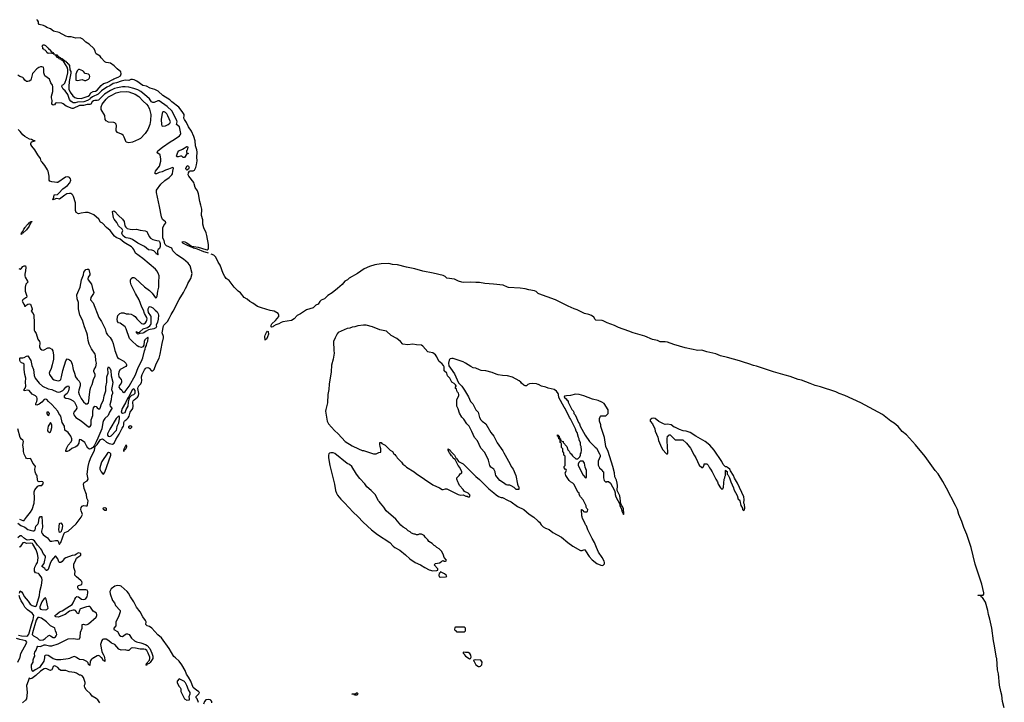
# Model space of a CAD drawing. Header units: inches. Extents: x 2293880 to 2522759, y 823965 to 1006879.
# Tile 269 of 325: x 2411780 to 2427386, y 969297 to 980109. Entities that reach past the tile are written whole.
import ezdxf

# ---------------------------------------------------------------- set-up
doc = ezdxf.new("R2010")
doc.units = ezdxf.units.IN
doc.header["$MEASUREMENT"] = 0
for name, color, linetype in [('C4916', 7, 'Continuous'), ('C4917', 7, 'Continuous'), ('C4918', 7, 'Continuous'), ('C4926', 7, 'Continuous'), ('C4927', 7, 'Continuous')]:
    doc.layers.add(name, color=color, linetype=linetype)

msp = doc.modelspace()

# ---------------------------------------------------------------- linework, layer by layer
at = {"layer": 'C4916', "color": 5}
for points, elevation in [([(2411748, 969932), (2411780, 970000)], 80), ([(2412171, 970000), (2412164, 969950), (2412095, 969850), (2412027, 969813), (2411990, 969786), (2411977, 969797), (2411968, 969850), (2411969, 969890), (2411992, 969930), (2411991, 969970), (2412005, 970000)], 60), ([(2412592, 970000), (2412570, 969989), (2412550, 969984), (2412432, 969970), (2412371, 969969), (2412310, 969988), (2412290, 970000)], 60), ([(2412952, 970000), (2412912, 969968), (2412896, 969950), (2412890, 969881), (2412870, 969895), (2412863, 969923), (2412844, 969944), (2412790, 969970), (2412730, 969976), (2412710, 969983), (2412686, 970000)], 60), ([(2413125, 970000), (2413131, 969969), (2413130, 969942), (2413116, 969956), (2413110, 969955), (2413080, 970000), (2413079, 970000)], 60), ([(2413890, 970000), (2413888, 969990), (2413850, 969929), (2413830, 969910), (2413802, 969899), (2413790, 969881), (2413784, 969884), (2413789, 969910), (2413835, 969965), (2413844, 969990), (2413844, 970000)], 60), ([(2414615, 969295), (2414593, 969350), (2414577, 969370), (2414576, 969390), (2414617, 969430), (2414631, 969451), (2414614, 969470), (2414590, 969484), (2414532, 969532), (2414495, 969630), (2414457, 969697), (2414423, 969743), (2414401, 969801), (2414351, 969891), (2414307, 969947), (2414250, 970000)], 60), ([(2418890, 970000), (2418910, 969986), (2418926, 969990), (2418932, 970000)], 60), ([(2413050, 969288), (2413016, 969336), (2412990, 969357), (2412930, 969393), (2412903, 969430), (2412836, 969496), (2412813, 969530), (2412808, 969550), (2412807, 969570), (2412818, 969590), (2412818, 969610), (2412790, 969690), (2412770, 969717), (2412750, 969725), (2412727, 969727), (2412678, 969758), (2412650, 969769), (2412562, 969782), (2412510, 969799), (2412430, 969803), (2412410, 969815), (2412387, 969850), (2412350, 969870), (2412330, 969874), (2412310, 969865), (2412297, 969824), (2412290, 969813), (2412276, 969804), (2412270, 969801), (2412250, 969806), (2412208, 969828), (2412190, 969831), (2412170, 969826), (2412110, 969788), (2412038, 969722), (2411970, 969676), (2411950, 969671), (2411930, 969680), (2411917, 969630), (2411890, 969565), (2411897, 969450), (2411886, 969354), (2411871, 969329), (2411824, 969290)], 80), ([(2414827, 969290), (2414824, 969310), (2414811, 969330), (2414797, 969337), (2414770, 969340), (2414730, 969335), (2414710, 969312), (2414691, 969269)], 60)]:
    msp.add_lwpolyline(points, dxfattribs=dict(at, elevation=elevation))
for points, elevation in [([(2419010, 969968), (2418978, 969962), (2418974, 969950), (2418984, 969944), (2418986, 969930), (2419010, 969891), (2419050, 969866), (2419070, 969862), (2419086, 969870), (2419107, 969893), (2419108, 969930), (2419090, 969966)], 60), ([(2414310, 969666), (2414274, 969630), (2414274, 969610), (2414302, 969550), (2414322, 969530), (2414332, 969510), (2414332, 969470), (2414394, 969350), (2414430, 969332), (2414470, 969334), (2414473, 969350), (2414468, 969388), (2414481, 969430), (2414481, 969450), (2414453, 969493), (2414430, 969565), (2414410, 969606), (2414397, 969617), (2414390, 969629)], 80), ([(2417130, 969408), (2417086, 969410), (2417082, 969422), (2417050, 969426), (2417046, 969430), (2417110, 969434), (2417130, 969452), (2417142, 969430)], 40)]:
    msp.add_lwpolyline(points, close=True, dxfattribs=dict(at, elevation=elevation))
at = {"layer": 'C4917', "color": 5}
for points, elevation in [([(2414773, 976410), (2414756, 976416), (2414700, 976430), (2414596, 976476), (2414533, 976490), (2414520, 976500), (2414485, 976510), (2414478, 976518), (2414438, 976530), (2414365, 976570), (2414361, 976581), (2414350, 976590), (2414370, 976594), (2414396, 976590), (2414430, 976573), (2414504, 976524), (2414610, 976505), (2414730, 976467), (2414754, 976466), (2414766, 976474), (2414771, 976489), (2414772, 976550), (2414748, 976690), (2414734, 976734), (2414698, 976810), (2414684, 976870), (2414681, 976941), (2414661, 977010), (2414667, 977110), (2414653, 977173), (2414634, 977230), (2414614, 977350), (2414596, 977396), (2414559, 977450), (2414547, 977510), (2414538, 977530), (2414460, 977630), (2414450, 977650), (2414454, 977686), (2414469, 977711), (2414483, 977717), (2414530, 977714), (2414552, 977728), (2414573, 977767), (2414585, 977810), (2414593, 977873), (2414589, 977931), (2414592, 978010), (2414586, 978050), (2414566, 978110), (2414561, 978190), (2414540, 978260), (2414502, 978342), (2414456, 978410), (2414423, 978483), (2414390, 978530), (2414382, 978550), (2414387, 978590), (2414385, 978610), (2414356, 978656), (2414303, 978723), (2414193, 978810), (2414162, 978842), (2414050, 978910), (2413975, 978975), (2413924, 979004), (2413850, 979026), (2413790, 979058), (2413730, 979066), (2413635, 979135), (2413595, 979155), (2413570, 979162), (2413540, 979160), (2413510, 979146), (2413450, 979150), (2413390, 979138), (2413313, 979110), (2413262, 979098), (2413210, 979063), (2413160, 979040), (2413076, 978984), (2413022, 978930), (2412934, 978886), (2412899, 978861), (2412890, 978849), (2412856, 978830), (2412796, 978810), (2412695, 978805), (2412661, 978790), (2412630, 978791), (2412610, 978803), (2412590, 978819), (2412570, 978844), (2412542, 978922), (2412503, 978983), (2412467, 979010), (2412448, 979050), (2412455, 979070), (2412477, 979083), (2412497, 979103), (2412522, 979178), (2412541, 979270), (2412542, 979322), (2412535, 979355), (2412482, 979442), (2412468, 979450), (2412461, 979461), (2412441, 979470), (2412437, 979477), (2412406, 979490), (2412399, 979499), (2412377, 979510), (2412356, 979536), (2412337, 979550), (2412343, 979557), (2412370, 979550), (2412378, 979538), (2412390, 979534), (2412401, 979521), (2412421, 979510), (2412423, 979503), (2412458, 979490), (2412496, 979456), (2412510, 979450), (2412517, 979437), (2412530, 979430), (2412537, 979417), (2412550, 979410), (2412570, 979386), (2412575, 979315), (2412591, 979290), (2412590, 979264), (2412563, 979130), (2412558, 979050), (2412561, 979010), (2412581, 978961), (2412621, 978901), (2412655, 978875), (2412686, 978866), (2412757, 978863), (2412864, 978896), (2412885, 978915), (2412906, 978950), (2412944, 978970), (2412981, 978979), (2413006, 978994), (2413070, 979068), (2413110, 979098), (2413164, 979116), (2413257, 979163), (2413270, 979174), (2413341, 979199), (2413378, 979222), (2413391, 979250), (2413383, 979283), (2413324, 979330), (2413277, 979377), (2413218, 979418), (2413190, 979426), (2413150, 979429), (2413130, 979441), (2413070, 979507), (2413053, 979533), (2412992, 979570), (2412981, 979590), (2412977, 979617), (2412954, 979654), (2412881, 979721), (2412830, 979751), (2412783, 979803), (2412740, 979820), (2412670, 979819), (2412597, 979837), (2412550, 979839), (2412510, 979848), (2412405, 979905), (2412318, 979930), (2412267, 979967), (2412210, 979987), (2412190, 980000)], 40), ([(2412329, 979571), (2412330, 979568), (2412311, 979571)], 40), ([(2412311, 979571), (2412329, 979571)], 40), ([(2411750, 972134), (2411797, 972097), (2411862, 972070), (2411910, 972036), (2411944, 972024), (2411990, 972013), (2412010, 972015), (2412026, 972030), (2412035, 972086), (2412070, 972121), (2412080, 972140), (2412090, 972215), (2412110, 972239), (2412130, 972239), (2412141, 972070), (2412126, 972010), (2412127, 971990), (2412137, 971970), (2412151, 971950), (2412220, 971900), (2412250, 971860), (2412268, 971850), (2412290, 971849), (2412350, 971862), (2412379, 971859), (2412390, 971850), (2412404, 971804), (2412410, 971798), (2412420, 971820), (2412430, 971830), (2412486, 971974), (2412496, 971984), (2412550, 972008), (2412676, 972124), (2412757, 972230), (2412774, 972270), (2412772, 972290), (2412754, 972330), (2412750, 972350), (2412757, 972383), (2412770, 972405), (2412790, 972415), (2412830, 972407), (2412850, 972409), (2412857, 972423), (2412867, 972490), (2412846, 972530), (2412840, 972590), (2412804, 972684), (2412789, 972750), (2412795, 972770), (2412802, 972778), (2412850, 972806), (2412864, 972830), (2412848, 972912), (2412866, 973034), (2412881, 973099), (2412902, 973158), (2412964, 973290), (2412977, 973350), (2413010, 973379), (2413063, 973457), (2413090, 973468), (2413110, 973460), (2413158, 973418), (2413198, 973398), (2413250, 973384), (2413276, 973404), (2413302, 973458), (2413358, 973542), (2413402, 973638), (2413426, 973670), (2413432, 973690), (2413432, 973730), (2413440, 973750), (2413450, 973763), (2413479, 973781), (2413498, 973802), (2413514, 973830), (2413529, 973891), (2413571, 973950), (2413581, 973990), (2413574, 974050), (2413580, 974070), (2413595, 974090), (2413649, 974130), (2413662, 974150), (2413666, 974190), (2413655, 974270), (2413656, 974290), (2413667, 974310), (2413698, 974342), (2413711, 974369), (2413714, 974390), (2413709, 974451), (2413722, 974490), (2413759, 974561), (2413770, 974579), (2413787, 974593), (2413810, 974598), (2413830, 974589), (2413870, 974549), (2413891, 974549), (2413910, 974570), (2413944, 974656), (2413990, 974750), (2414009, 974810), (2414038, 974982), (2414058, 975070), (2414059, 975090), (2414040, 975150), (2414060, 975260), (2414067, 975273), (2414121, 975330), (2414150, 975374), (2414180, 975440), (2414213, 975490), (2414305, 975675), (2414374, 975786), (2414406, 975854), (2414431, 975889), (2414447, 975933), (2414490, 976010), (2414516, 976090), (2414482, 976210), (2414452, 976252), (2414377, 976317), (2414270, 976383), (2414207, 976447), (2414189, 976490), (2414105, 976525), (2414086, 976546), (2414079, 976559), (2414070, 976614), (2414051, 976651), (2414051, 976810), (2414062, 976850), (2414095, 976890), (2414095, 976895), (2414090, 976910), (2414066, 976926), (2414046, 976946), (2414027, 976987), (2413998, 977150), (2413949, 977370), (2413951, 977410), (2414018, 977502), (2414079, 977561), (2414147, 977610), (2414192, 977650), (2414204, 977670), (2414205, 977710), (2414217, 977757), (2414209, 977769), (2414190, 977764), (2414138, 977742), (2414090, 977728), (2414038, 977702), (2413989, 977691), (2413950, 977668), (2413929, 977669), (2413925, 977690), (2413932, 977710), (2413996, 977790), (2414019, 977870), (2414019, 977899), (2414005, 977970), (2413970, 977994), (2413960, 978010), (2413969, 978030), (2414044, 978090), (2414166, 978174), (2414231, 978209), (2414312, 978268), (2414328, 978290), (2414332, 978308), (2414311, 978411), (2414263, 978450), (2414276, 978490), (2414273, 978510), (2414190, 978666), (2414115, 978735), (2413990, 978822), (2413970, 978824), (2413910, 978795), (2413890, 978795), (2413869, 978809), (2413835, 978855), (2413795, 978895), (2413702, 978970), (2413650, 978998), (2413590, 979020), (2413510, 979041), (2413453, 979047), (2413410, 979046), (2413328, 979032), (2413282, 979018), (2413217, 978990), (2413123, 978930), (2413030, 978837), (2413010, 978827), (2412970, 978830), (2412950, 978823), (2412931, 978810), (2412907, 978773), (2412894, 978766), (2412850, 978764), (2412790, 978750), (2412730, 978750), (2412630, 978705), (2412610, 978704), (2412518, 978738), (2412470, 978777), (2412450, 978787), (2412362, 978790), (2412350, 978786), (2412330, 978763), (2412310, 978754), (2412290, 978770), (2412293, 978827), (2412282, 978870), (2412283, 978897), (2412303, 978970), (2412306, 979050), (2412299, 979070), (2412272, 979110), (2412250, 979168), (2412181, 979221), (2412174, 979234), (2412165, 979270), (2412165, 979330), (2412158, 979350), (2412150, 979359), (2412130, 979364), (2412110, 979361), (2412082, 979350), (2412054, 979330), (2411992, 979270), (2411983, 979257), (2411955, 979150), (2411930, 979135), (2411910, 979130), (2411890, 979132), (2411864, 979150), (2411843, 979183), (2411830, 979194), (2411781, 979210), (2411750, 979233)], 60), ([(2411768, 976168), (2411790, 976158), (2411810, 976172), (2411830, 976202), (2411849, 976211), (2411872, 976210), (2411876, 976190), (2411871, 976129), (2411860, 976080), (2411861, 976050), (2411867, 976030), (2411906, 975970), (2411911, 975950), (2411887, 975933), (2411879, 975921), (2411867, 975870), (2411867, 975810), (2411895, 975730), (2411886, 975710), (2411878, 975702), (2411830, 975674), (2411818, 975650), (2411845, 975605), (2411854, 975586), (2411854, 975574), (2411870, 975572), (2411877, 975583), (2411910, 975601), (2411930, 975606), (2411950, 975602), (2411979, 975530), (2411979, 975521), (2411962, 975490), (2411996, 975456), (2412002, 975430), (2412011, 975309), (2412011, 975190), (2412018, 975170), (2412039, 975139), (2412070, 975051), (2412094, 975010), (2412099, 974990), (2412093, 974930), (2412099, 974910), (2412110, 974895), (2412130, 974881), (2412150, 974877), (2412170, 974879), (2412227, 974913), (2412250, 974913), (2412290, 974890), (2412305, 974865), (2412316, 974796), (2412315, 974730), (2412297, 974643), (2412277, 974583), (2412250, 974524), (2412247, 974510), (2412250, 974490), (2412301, 974421), (2412325, 974405), (2412368, 974392), (2412390, 974390), (2412410, 974392), (2412420, 974400), (2412431, 974410), (2412444, 974450), (2412466, 974550), (2412510, 974707), (2412530, 974736), (2412550, 974733), (2412570, 974723), (2412590, 974704), (2412610, 974651), (2412625, 974570), (2412648, 974510), (2412663, 974450), (2412690, 974413), (2412723, 974383), (2412740, 974350), (2412741, 974310), (2412717, 974243), (2412710, 974210), (2412722, 974170), (2412754, 974110), (2412790, 974057), (2412830, 974024), (2412850, 974022), (2412870, 974043), (2412877, 974070), (2412885, 974170), (2412897, 974250), (2412910, 974291), (2412930, 974331), (2412949, 974410), (2412976, 974470), (2412975, 974495), (2412955, 974530), (2412955, 974550), (2412959, 974570), (2412987, 974613), (2412996, 974670), (2412987, 974710), (2412982, 974790), (2412976, 974810), (2412918, 974898), (2412882, 974970), (2412867, 975027), (2412854, 975110), (2412844, 975150), (2412806, 975246), (2412778, 975350), (2412731, 975430), (2412711, 975530), (2412713, 975630), (2412690, 975690), (2412688, 975750), (2412700, 975790), (2412738, 975870), (2412761, 975990), (2412793, 976070), (2412795, 976110), (2412830, 976151), (2412850, 976158), (2412870, 976158), (2412878, 976150), (2412894, 976086), (2412891, 976070), (2412863, 976030), (2412862, 976002), (2412867, 975987), (2412918, 975918), (2412932, 975850), (2412957, 975790), (2412951, 975770), (2412906, 975710), (2412902, 975670), (2412942, 975622), (2413037, 975390), (2413075, 975330), (2413137, 975210), (2413151, 975150), (2413170, 975119), (2413215, 975075), (2413245, 975025), (2413262, 974982), (2413289, 974871), (2413330, 974761), (2413350, 974740), (2413430, 974699), (2413463, 974670), (2413474, 974650), (2413474, 974630), (2413462, 974618), (2413370, 974570), (2413354, 974530), (2413348, 974492), (2413352, 974450), (2413387, 974410), (2413396, 974390), (2413395, 974370), (2413387, 974353), (2413355, 974310), (2413354, 974290), (2413367, 974270), (2413399, 974239), (2413410, 974219), (2413430, 974206), (2413450, 974219), (2413517, 974303), (2413615, 974485), (2413660, 974600), (2413710, 974698), (2413730, 974753), (2413758, 974862), (2413771, 974891), (2413776, 974924), (2413790, 974951), (2413796, 974984), (2413810, 975019), (2413817, 975070), (2413810, 975082), (2413764, 975036), (2413751, 975010), (2413745, 974955), (2413733, 974927), (2413710, 974919), (2413690, 974921), (2413670, 974927), (2413642, 974942), (2413554, 975030), (2413519, 975059), (2413470, 975210), (2413450, 975245), (2413370, 975302), (2413348, 975310), (2413330, 975328), (2413325, 975365), (2413337, 975423), (2413365, 975456), (2413392, 975468), (2413430, 975465), (2413470, 975451), (2413510, 975450), (2413545, 975445), (2413586, 975426), (2413608, 975408), (2413636, 975370), (2413710, 975296), (2413733, 975290), (2413750, 975294), (2413773, 975310), (2413790, 975332), (2413797, 975350), (2413799, 975370), (2413795, 975390), (2413758, 975458), (2413740, 975510), (2413716, 975556), (2413675, 975670), (2413617, 975770), (2413546, 975910), (2413534, 975950), (2413536, 975984), (2413548, 976012), (2413570, 976026), (2413590, 976026), (2413610, 976016), (2413758, 975878), (2413840, 975820), (2413878, 975778), (2413930, 975701), (2413950, 975707), (2413958, 975730), (2413970, 975810), (2413986, 975870), (2413985, 975970), (2413992, 976030), (2413990, 976051), (2413975, 976095), (2413953, 976133), (2413930, 976156), (2413730, 976325), (2413614, 976410), (2413587, 976470), (2413572, 976492), (2413551, 976511), (2413438, 976578), (2413370, 976634), (2413310, 976661), (2413282, 976682), (2413216, 976770), (2413155, 976815), (2413090, 976885), (2413061, 976901), (2413032, 976951), (2412957, 977017), (2412910, 977042), (2412866, 977054), (2412823, 977057), (2412754, 977046), (2412710, 977034), (2412674, 977054), (2412665, 977085), (2412664, 977210), (2412633, 977310), (2412622, 977330), (2412606, 977346), (2412590, 977354), (2412570, 977358), (2412529, 977351), (2412493, 977330), (2412410, 977266), (2412370, 977276), (2412350, 977273), (2412310, 977258), (2412303, 977263), (2412321, 977299), (2412327, 977333), (2412378, 977342), (2412400, 977360), (2412465, 977430), (2412536, 977484), (2412576, 977524), (2412588, 977570), (2412584, 977590), (2412570, 977610), (2412557, 977617), (2412530, 977621), (2412506, 977614), (2412384, 977530), (2412368, 977528), (2412330, 977537), (2412290, 977539), (2412257, 977550), (2412245, 977570), (2412248, 977630), (2412230, 977709), (2412220, 977730), (2412179, 977799), (2412135, 977850), (2412123, 977870), (2412110, 977910), (2412068, 977968), (2412019, 978050), (2411970, 978105), (2411957, 978130), (2411956, 978150), (2411968, 978172), (2412026, 978190), (2411996, 978196), (2411969, 978210), (2411938, 978218), (2411859, 978259), (2411828, 978288), (2411790, 978340), (2411758, 978370)], 80), ([(2420000, 975774), (2419965, 975805), (2419937, 975817), (2419850, 975829), (2419790, 975847), (2419710, 975859), (2419530, 975868), (2419510, 975872), (2419442, 975902), (2419290, 975921), (2419150, 975931), (2419070, 975945), (2419010, 975945), (2418930, 975953), (2418810, 975949), (2418790, 975952), (2418735, 975970), (2418670, 976000), (2418550, 976014), (2418521, 976041), (2418490, 976059), (2418336, 976096), (2418170, 976124), (2418042, 976162), (2417910, 976189), (2417766, 976226), (2417690, 976232), (2417630, 976248), (2417510, 976244), (2417410, 976228), (2417322, 976198), (2417239, 976161), (2417132, 976090), (2417003, 976017), (2416976, 975990), (2416934, 975966), (2416890, 975917), (2416815, 975850), (2416730, 975781), (2416662, 975738), (2416611, 975690), (2416556, 975664), (2416537, 975643), (2416510, 975602), (2416475, 975585), (2416430, 975547), (2416325, 975515), (2416230, 975450), (2416176, 975424), (2416130, 975371), (2416090, 975343), (2415950, 975323), (2415925, 975315), (2415886, 975290), (2415842, 975278), (2415803, 975257), (2415790, 975243), (2415770, 975237), (2415765, 975245), (2415765, 975270), (2415774, 975290), (2415835, 975345), (2415885, 975410), (2415887, 975430), (2415876, 975456), (2415812, 975492), (2415750, 975504), (2415610, 975543), (2415550, 975565), (2415477, 975617), (2415430, 975643), (2415383, 975683), (2415340, 975710), (2415281, 975781), (2415241, 975810), (2415182, 975870), (2415100, 975980), (2415055, 976010), (2415030, 976041), (2415006, 976090), (2414959, 976219), (2414924, 976270), (2414889, 976349), (2414857, 976377), (2414815, 976393)], 40), ([(2420000, 974331), (2419970, 974342), (2419913, 974347), (2419860, 974339), (2419832, 974330), (2419814, 974310), (2419790, 974309), (2419770, 974319), (2419735, 974350), (2419722, 974370), (2419697, 974390), (2419590, 974446), (2419510, 974466), (2419433, 974473), (2419366, 974486), (2419330, 974495), (2419270, 974521), (2419170, 974548), (2419095, 974555), (2419070, 974562), (2419010, 974588), (2418970, 974597), (2418930, 974614), (2418847, 974670), (2418810, 974688), (2418650, 974743), (2418630, 974744), (2418603, 974737), (2418592, 974728), (2418586, 974714), (2418579, 974670), (2418584, 974624), (2418610, 974592), (2418670, 974498), (2418737, 974357), (2418790, 974302), (2418830, 974242), (2418893, 974133), (2418924, 974064), (2418963, 974023), (2419011, 973931), (2419045, 973890), (2419067, 973810), (2419087, 973770), (2419108, 973748), (2419168, 973708), (2419247, 973570), (2419293, 973510), (2419347, 973407), (2419439, 973279), (2419451, 973250), (2419477, 973210), (2419555, 973070), (2419571, 973030), (2419599, 972990), (2419642, 972890), (2419671, 972750), (2419682, 972722), (2419692, 972710), (2419692, 972670), (2419650, 972668), (2419618, 972698), (2419570, 972728), (2419550, 972734), (2419510, 972735), (2419490, 972742), (2419450, 972775), (2419389, 972809), (2419329, 972890), (2419321, 972910), (2419317, 972950), (2419293, 972990), (2419250, 973024), (2419230, 973049), (2419212, 973132), (2419154, 973254), (2419090, 973324), (2419036, 973436), (2418989, 973490), (2418947, 973587), (2418903, 973670), (2418868, 973710), (2418821, 973781), (2418790, 973813), (2418750, 973879), (2418728, 973948), (2418710, 973990), (2418706, 974010), (2418709, 974091), (2418742, 974150), (2418742, 974170), (2418734, 974194), (2418718, 974210), (2418708, 974230), (2418702, 974262), (2418688, 974270), (2418688, 974290), (2418698, 974302), (2418698, 974310), (2418690, 974326), (2418668, 974348), (2418629, 974369), (2418599, 974430), (2418562, 974470), (2418548, 974508), (2418510, 974546), (2418508, 974610), (2418498, 974630), (2418470, 974662), (2418453, 974673), (2418422, 974702), (2418390, 974770), (2418370, 974799), (2418350, 974818), (2418330, 974830), (2418270, 974841), (2418250, 974850), (2418170, 974937), (2418150, 974953), (2418070, 974959), (2418010, 974970), (2417930, 974960), (2417850, 974969), (2417815, 975010), (2417758, 975058), (2417670, 975108), (2417593, 975173), (2417490, 975198), (2417370, 975242), (2417270, 975268), (2417230, 975272), (2417139, 975261), (2417090, 975245), (2417050, 975239), (2417015, 975224), (2416970, 975220), (2416830, 975153), (2416810, 975134), (2416779, 975070), (2416756, 975010), (2416757, 974870), (2416766, 974826), (2416748, 974730), (2416724, 974636), (2416716, 974530), (2416684, 974336), (2416682, 974250), (2416666, 974170), (2416660, 974040), (2416630, 973934), (2416629, 973909), (2416652, 973752), (2416673, 973710), (2416770, 973602), (2416830, 973547), (2416939, 973430), (2417050, 973359), (2417150, 973311), (2417210, 973286), (2417230, 973285), (2417390, 973232), (2417430, 973232), (2417470, 973254), (2417502, 973258), (2417506, 973270), (2417506, 973310), (2417498, 973330), (2417496, 973356), (2417487, 973373), (2417486, 973410), (2417490, 973414), (2417510, 973414), (2417518, 973398), (2417571, 973371), (2417654, 973290), (2417690, 973272), (2417712, 973232), (2417724, 973224), (2417740, 973200), (2417752, 973190), (2417762, 973170), (2417830, 973102), (2417851, 973071), (2417882, 973050), (2417910, 973022), (2418032, 972950), (2418062, 972922), (2418330, 972741), (2418434, 972694), (2418474, 972670), (2418490, 972666), (2418530, 972678), (2418550, 972676), (2418730, 972591), (2418770, 972578), (2418810, 972582), (2418850, 972562), (2418870, 972562), (2418890, 972552), (2418907, 972553), (2418918, 972570), (2418908, 972590), (2418890, 972608), (2418830, 972638), (2418809, 972670), (2418749, 972730), (2418735, 972770), (2418722, 972790), (2418708, 972830), (2418706, 972850), (2418748, 972890), (2418763, 972917), (2418786, 972930), (2418788, 972950), (2418757, 973017), (2418728, 973050), (2418682, 973142), (2418670, 973146), (2418650, 973166), (2418635, 973195), (2418623, 973203), (2418608, 973228), (2418590, 973246), (2418570, 973286), (2418570, 973314), (2418602, 973290), (2418612, 973272), (2418670, 973214), (2418698, 973158), (2418710, 973154), (2418734, 973110), (2418810, 973072), (2419010, 972871), (2419070, 972825), (2419217, 972677), (2419296, 972616), (2419330, 972583), (2419370, 972558), (2419410, 972542), (2419430, 972542), (2419510, 972498), (2419572, 972470), (2419670, 972399), (2419770, 972351), (2419856, 972276), (2419930, 972231), (2419990, 972171), (2420000, 972164)], 60), ([(2411777, 972197), (2411830, 972176), (2411850, 972179), (2411855, 972185), (2411886, 972230), (2411950, 972308), (2411976, 972350), (2412007, 972450), (2412013, 972530), (2412011, 972630), (2412018, 972662), (2412070, 972721), (2412090, 972731), (2412130, 972731), (2412149, 972750), (2412159, 972770), (2412146, 972790), (2412130, 972793), (2412090, 972789), (2412070, 972802), (2412062, 972822), (2412058, 972878), (2412053, 972893), (2412034, 972914), (2412026, 972946), (2412022, 972990), (2412029, 973030), (2412021, 973050), (2411986, 973086), (2411956, 973156), (2411950, 973159), (2411910, 973156), (2411890, 973161), (2411876, 973176), (2411850, 973229), (2411840, 973270), (2411840, 973310), (2411831, 973369), (2411841, 973430), (2411830, 973450), (2411810, 973466), (2411790, 973492), (2411753, 973630)], 80), ([(2412005, 970000), (2412019, 970030), (2412015, 970070), (2412020, 970090), (2412039, 970121), (2412058, 970170), (2412070, 970184), (2412110, 970182), (2412170, 970207), (2412190, 970207), (2412250, 970189), (2412290, 970193), (2412390, 970225), (2412550, 970302), (2412630, 970306), (2412703, 970297), (2412730, 970303), (2412741, 970330), (2412744, 970410), (2412772, 970470), (2412770, 970531), (2412790, 970536), (2412807, 970527), (2412830, 970523), (2412850, 970527), (2412870, 970539), (2412990, 970646), (2413002, 970670), (2413005, 970690), (2412995, 970710), (2412942, 970742), (2412902, 970802), (2412890, 970812), (2412870, 970815), (2412840, 970810), (2412743, 970777), (2412734, 970770), (2412726, 970750), (2412720, 970720), (2412710, 970700), (2412690, 970708), (2412681, 970730), (2412664, 970750), (2412650, 970757), (2412630, 970758), (2412570, 970740), (2412502, 970690), (2412408, 970650), (2412390, 970646), (2412352, 970650), (2412339, 970670), (2412370, 970691), (2412410, 970728), (2412455, 970745), (2412525, 970795), (2412612, 970848), (2412627, 970870), (2412652, 970930), (2412670, 970959), (2412688, 970972), (2412710, 970967), (2412761, 970930), (2412786, 970926), (2412810, 970931), (2412830, 970942), (2412847, 970970), (2412862, 971030), (2412861, 971050), (2412851, 971071), (2412830, 971080), (2412756, 971076), (2412730, 971079), (2412713, 971090), (2412701, 971110), (2412699, 971130), (2412703, 971137), (2412714, 971146), (2412750, 971157), (2412764, 971170), (2412770, 971190), (2412764, 971210), (2412750, 971227), (2412682, 971282), (2412656, 971310), (2412653, 971330), (2412661, 971370), (2412636, 971430), (2412636, 971484), (2412670, 971556), (2412682, 971578), (2412702, 971598), (2412751, 971630), (2412750, 971654), (2412710, 971666), (2412690, 971654), (2412679, 971641), (2412653, 971627), (2412610, 971621), (2412510, 971584), (2412484, 971570), (2412453, 971527), (2412430, 971512), (2412410, 971510), (2412401, 971521), (2412384, 971570), (2412350, 971619), (2412310, 971575), (2412290, 971546), (2412270, 971509), (2412230, 971401), (2412210, 971382), (2412205, 971385), (2412190, 971393), (2412177, 971417), (2412132, 971450), (2412166, 971494), (2412176, 971550), (2412189, 971590), (2412189, 971610), (2412153, 971653), (2412129, 971709), (2412115, 971730), (2412064, 971784), (2412013, 971853), (2411990, 971869), (2411970, 971873), (2411910, 971864), (2411890, 971868), (2411856, 971890), (2411810, 971936), (2411787, 971933), (2411750, 971903)], 60), ([(2411776, 971024), (2411790, 971062), (2411810, 971046), (2411830, 971022), (2411850, 970972), (2411917, 970897), (2411946, 970850), (2411978, 970830), (2412010, 970818), (2412030, 970816), (2412039, 970821), (2412053, 970847), (2412093, 970987), (2412097, 971050), (2412126, 971150), (2412137, 971230), (2412132, 971270), (2412089, 971329), (2412077, 971337), (2412050, 971341), (2412030, 971350), (2412016, 971376), (2412014, 971410), (2412020, 971440), (2412040, 971480), (2412062, 971510), (2412070, 971545), (2412073, 971590), (2412064, 971650), (2412043, 971710), (2411990, 971801), (2411981, 971810), (2411958, 971818), (2411893, 971813), (2411850, 971827), (2411830, 971825), (2411790, 971760), (2411770, 971754)], 80), ([(2414250, 970000), (2414224, 970024), (2414148, 970150), (2414030, 970320), (2413968, 970368), (2413872, 970472), (2413835, 970495), (2413799, 970510), (2413784, 970524), (2413780, 970530), (2413785, 970570), (2413776, 970590), (2413730, 970651), (2413688, 970728), (2413630, 970804), (2413590, 970890), (2413535, 970970), (2413505, 971025), (2413484, 971050), (2413390, 971135), (2413370, 971142), (2413335, 971145), (2413310, 971144), (2413290, 971138), (2413230, 971094), (2413210, 971050), (2413214, 971014), (2413250, 970910), (2413285, 970870), (2413301, 970830), (2413371, 970750), (2413371, 970730), (2413348, 970650), (2413306, 970570), (2413303, 970510), (2413270, 970470), (2413270, 970450), (2413330, 970416), (2413362, 970362), (2413383, 970343), (2413410, 970341), (2413450, 970372), (2413470, 970380), (2413490, 970381), (2413515, 970370), (2413552, 970312), (2413599, 970270), (2413630, 970256), (2413700, 970240), (2413773, 970213), (2413798, 970198), (2413842, 970150), (2413875, 970075), (2413889, 970030), (2413892, 970010), (2413890, 970000)], 60), ([(2411761, 970361), (2411808, 970348), (2411893, 970347), (2411910, 970356), (2411923, 970377), (2411970, 970543), (2411993, 970607), (2412002, 970670), (2411995, 970690), (2411979, 970710), (2411903, 970763), (2411864, 970804), (2411837, 970857), (2411804, 970904), (2411783, 970950), (2411774, 970990)], 80), ([(2411780, 970000), (2411785, 970010), (2411797, 970070), (2411889, 970231), (2411894, 970250), (2411880, 970270), (2411780, 970290), (2411732, 970310)], 80), ([(2413844, 970000), (2413844, 970010), (2413817, 970077), (2413795, 970115), (2413774, 970134), (2413750, 970140), (2413690, 970140), (2413616, 970156), (2413570, 970161), (2413546, 970154), (2413510, 970117), (2413490, 970115), (2413470, 970125), (2413450, 970127), (2413390, 970124), (2413350, 970139), (2413290, 970210), (2413234, 970234), (2413193, 970273), (2413150, 970295), (2413110, 970299), (2413095, 970290), (2413084, 970276), (2413065, 970230), (2413062, 970210), (2413081, 970101), (2413087, 970087), (2413111, 970051), (2413119, 970030), (2413125, 970000)], 60), ([(2418932, 970000), (2418938, 970010), (2418930, 970046), (2418915, 970070), (2418890, 970084), (2418844, 970084), (2418807, 970093), (2418810, 970074), (2418823, 970063), (2418830, 970047), (2418847, 970030), (2418890, 970000)], 60), ([(2412290, 970000), (2412230, 970038), (2412198, 970042), (2412183, 970037), (2412174, 970026), (2412171, 970000)], 60), ([(2412686, 970000), (2412670, 970012), (2412650, 970020), (2412630, 970018), (2412592, 970000)], 60), ([(2413079, 970000), (2413050, 970028), (2413030, 970038), (2413010, 970034), (2412957, 970003), (2412952, 970000)], 60)]:
    msp.add_lwpolyline(points, dxfattribs=dict(at, elevation=elevation))
for points, elevation in [([(2412311, 979571), (2412270, 979577), (2412230, 979575), (2412210, 979589), (2412205, 979605), (2412184, 979624), (2412169, 979630), (2412162, 979642), (2412149, 979650), (2412149, 979669), (2412138, 979690), (2412146, 979710), (2412170, 979711), (2412190, 979698), (2412230, 979658), (2412240, 979640), (2412250, 979636), (2412282, 979602), (2412310, 979590)], 40), ([(2412710, 979321), (2412690, 979299), (2412671, 979249), (2412671, 979151), (2412694, 979146), (2412770, 979162), (2412805, 979145), (2412830, 979147), (2412870, 979168), (2412880, 979180), (2412887, 979190), (2412890, 979210), (2412885, 979230), (2412870, 979244), (2412816, 979256), (2412794, 979290), (2412780, 979300), (2412730, 979321)], 60), ([(2413510, 978161), (2413470, 978170), (2413436, 978250), (2413418, 978279), (2413396, 978296), (2413330, 978325), (2413308, 978348), (2413307, 978370), (2413317, 978430), (2413310, 978456), (2413290, 978474), (2413270, 978482), (2413190, 978485), (2413150, 978509), (2413134, 978530), (2413127, 978590), (2413070, 978689), (2413072, 978730), (2413089, 978770), (2413149, 978851), (2413190, 978886), (2413229, 978911), (2413311, 978950), (2413370, 978964), (2413470, 978971), (2413510, 978965), (2413610, 978930), (2413667, 978890), (2413738, 978818), (2413791, 978771), (2413817, 978737), (2413839, 978690), (2413856, 978610), (2413853, 978513), (2413841, 978450), (2413810, 978372), (2413770, 978308), (2413696, 978230), (2413664, 978210), (2413570, 978167)], 60), ([(2414070, 978649), (2414051, 978649), (2414040, 978630), (2414023, 978530), (2414025, 978450), (2414035, 978430), (2414050, 978421), (2414090, 978428), (2414135, 978450), (2414160, 978470), (2414172, 978492), (2414130, 978586), (2414110, 978616), (2414090, 978638)], 80), ([(2414370, 977929), (2414350, 977949), (2414330, 977949), (2414290, 977936), (2414270, 977939), (2414266, 977950), (2414287, 978010), (2414302, 978030), (2414361, 978059), (2414430, 978102), (2414439, 978099), (2414445, 978090), (2414435, 978045), (2414425, 978030), (2414425, 978010), (2414430, 978002), (2414454, 977990), (2414430, 977984), (2414390, 977929)], 40), ([(2414430, 977728), (2414417, 977737), (2414415, 977750), (2414430, 977791), (2414450, 977798), (2414465, 977770), (2414463, 977757), (2414457, 977743)], 40), ([(2413570, 976786), (2413630, 976789), (2413690, 976775), (2413770, 976765), (2413793, 976753), (2413802, 976742), (2413830, 976675), (2413853, 976650), (2413890, 976629), (2413954, 976614), (2413984, 976604), (2413995, 976595), (2414004, 976564), (2414004, 976516), (2413995, 976485), (2413976, 976470), (2413965, 976450), (2413965, 976405), (2413975, 976390), (2413970, 976384), (2413955, 976395), (2413950, 976394), (2413938, 976418), (2413908, 976448), (2413877, 976457), (2413824, 976464), (2413757, 976517), (2413652, 976570), (2413570, 976626), (2413530, 976642), (2413470, 976653), (2413450, 976661), (2413414, 976690), (2413402, 976710), (2413400, 976730), (2413417, 976770), (2413403, 976790), (2413345, 976845), (2413318, 976898), (2413278, 976950), (2413269, 976970), (2413250, 977073), (2413270, 977081), (2413290, 977073), (2413348, 977010), (2413411, 976951), (2413434, 976914), (2413446, 976846), (2413462, 976822), (2413484, 976804), (2413529, 976789)], 60), ([(2411810, 976708), (2411806, 976710), (2411810, 976734), (2411818, 976742), (2411818, 976750), (2411835, 976765), (2411844, 976790), (2411865, 976815), (2411870, 976830), (2411882, 976838), (2411888, 976850), (2411901, 976859), (2411910, 976872), (2411922, 976878), (2411930, 976892), (2411944, 976896), (2411950, 976911), (2411969, 976911), (2411970, 976914), (2411970, 976910), (2411957, 976903), (2411950, 976877), (2411945, 976875), (2411930, 976841), (2411890, 976783), (2411830, 976728), (2411814, 976726)], 80), ([(2413650, 975129), (2413629, 975150), (2413630, 975171), (2413640, 975160), (2413670, 975157), (2413679, 975161), (2413738, 975210), (2413804, 975236), (2413842, 975258), (2413860, 975280), (2413864, 975296), (2413863, 975403), (2413858, 975418), (2413822, 975470), (2413814, 975510), (2413817, 975530), (2413830, 975559), (2413850, 975565), (2413870, 975558), (2413890, 975545), (2413926, 975506), (2413960, 975480), (2413977, 975450), (2413981, 975430), (2413974, 975366), (2413962, 975318), (2413942, 975270), (2413951, 975250), (2413936, 975230), (2413907, 975210), (2413821, 975199), (2413782, 975178), (2413749, 975150), (2413730, 975143), (2413682, 975138)], 60), ([(2415670, 975033), (2415667, 975093), (2415670, 975110), (2415690, 975153), (2415710, 975176), (2415719, 975170), (2415721, 975130), (2415710, 975088), (2415690, 975049), (2415675, 975045)], 40), ([(2412390, 974210), (2412423, 974217), (2412463, 974237), (2412485, 974255), (2412510, 974288), (2412530, 974306), (2412551, 974311), (2412562, 974282), (2412554, 974230), (2412530, 974188), (2412487, 974153), (2412486, 974130), (2412510, 974114), (2412550, 974110), (2412581, 974101), (2412630, 974072), (2412651, 974051), (2412681, 973990), (2412685, 973955), (2412672, 973929), (2412637, 973890), (2412631, 973870), (2412639, 973850), (2412671, 973810), (2412754, 973754), (2412870, 973660), (2412890, 973659), (2412897, 973663), (2412914, 973690), (2412912, 973770), (2412938, 973842), (2412941, 973910), (2412950, 973960), (2412970, 973990), (2412990, 973984), (2413010, 973959), (2413030, 973945), (2413050, 973948), (2413061, 973970), (2413071, 974010), (2413109, 974090), (2413119, 974150), (2413145, 974230), (2413146, 974294), (2413162, 974370), (2413163, 974450), (2413181, 974510), (2413176, 974584), (2413188, 974612), (2413210, 974589), (2413224, 974550), (2413232, 974470), (2413254, 974370), (2413251, 974330), (2413234, 974250), (2413249, 974210), (2413249, 974190), (2413233, 974150), (2413228, 974090), (2413209, 974010), (2413215, 973990), (2413233, 973970), (2413239, 973950), (2413203, 973890), (2413182, 973838), (2413130, 973793), (2413110, 973762), (2413099, 973730), (2413081, 973630), (2413021, 973479), (2412990, 973425), (2412960, 973360), (2412933, 973327), (2412910, 973313), (2412889, 973309), (2412862, 973322), (2412837, 973357), (2412810, 973410), (2412791, 973430), (2412750, 973456), (2412730, 973460), (2412724, 973450), (2412717, 973403), (2412690, 973357), (2412670, 973341), (2412605, 973315), (2412572, 973288), (2412530, 973270), (2412512, 973272), (2412510, 973286), (2412525, 973330), (2412549, 973370), (2412596, 973424), (2412606, 973450), (2412606, 973470), (2412591, 973510), (2412550, 973571), (2412495, 973610), (2412492, 973670), (2412452, 973730), (2412431, 973830), (2412400, 973870), (2412386, 973910), (2412290, 974012), (2412239, 974059), (2412212, 974092), (2412190, 974101), (2412170, 974093), (2412130, 974051), (2412090, 974021), (2412050, 974004), (2412034, 974010), (2412035, 974030), (2412050, 974061), (2412057, 974090), (2412058, 974110), (2412050, 974132), (2412032, 974150), (2411980, 974180), (2411930, 974235), (2411910, 974239), (2411849, 974230), (2411852, 974250), (2411867, 974273), (2411876, 974304), (2411874, 974370), (2411878, 974430), (2411863, 974490), (2411851, 974570), (2411852, 974652), (2411843, 974663), (2411810, 974673), (2411793, 974690), (2411784, 974710), (2411781, 974730), (2411782, 974750), (2411786, 974754), (2411830, 974752), (2411850, 974758), (2411890, 974779), (2411910, 974784), (2411954, 974710), (2411972, 974630), (2411998, 974570), (2412009, 974471), (2412025, 974430), (2412090, 974350), (2412143, 974303), (2412230, 974260), (2412291, 974251), (2412370, 974215)], 60), ([(2413590, 974263), (2413570, 974250), (2413546, 974214), (2413516, 974144), (2413489, 974111), (2413457, 974043), (2413404, 973950), (2413391, 973890), (2413410, 973879), (2413430, 973880), (2413450, 973887), (2413465, 973935), (2413499, 973990), (2413504, 974050), (2413522, 974118), (2413538, 974142), (2413560, 974160), (2413590, 974175), (2413610, 974196), (2413610, 974236)], 80), ([(2412210, 973893), (2412210, 973865), (2412230, 973841), (2412248, 973850), (2412253, 973870), (2412235, 973890)], 80), ([(2413352, 973832), (2413310, 973790), (2413210, 973625), (2413173, 973550), (2413170, 973530), (2413184, 973510), (2413210, 973505), (2413230, 973517), (2413315, 973610), (2413322, 973630), (2413327, 973673), (2413350, 973726), (2413364, 973790), (2413360, 973820)], 80), ([(2412270, 973728), (2412250, 973704), (2412231, 973670), (2412219, 973610), (2412224, 973590), (2412250, 973568), (2412270, 973583), (2412273, 973590), (2412287, 973650), (2412289, 973690)], 80), ([(2413530, 973626), (2413510, 973646), (2413508, 973668), (2413530, 973680), (2413552, 973670), (2413550, 973649)], 40), ([(2413450, 973294), (2413443, 973297), (2413433, 973287), (2413430, 973269), (2413430, 973296), (2413438, 973302), (2413436, 973310), (2413450, 973343), (2413470, 973373), (2413475, 973350), (2413470, 973324), (2413462, 973318)], 40), ([(2413190, 973255), (2413170, 973243), (2413081, 973110), (2413070, 973083), (2413049, 973010), (2413051, 972990), (2413070, 972946), (2413090, 972921), (2413110, 972913), (2413130, 972940), (2413224, 973210), (2413224, 973230), (2413208, 973250)], 60), ([(2416730, 973250), (2416710, 973250), (2416690, 973241), (2416680, 973230), (2416674, 973210), (2416674, 973170), (2416695, 973050), (2416769, 972750), (2416783, 972650), (2416799, 972610), (2416818, 972578), (2416872, 972512), (2416930, 972456), (2417066, 972306), (2417139, 972239), (2417224, 972150), (2417356, 972030), (2417450, 971955), (2417646, 971826), (2417699, 971770), (2417725, 971750), (2417805, 971705), (2417895, 971635), (2417964, 971570), (2418050, 971509), (2418135, 971475), (2418203, 971430), (2418270, 971394), (2418330, 971379), (2418390, 971387), (2418406, 971390), (2418408, 971410), (2418347, 971473), (2418370, 971494), (2418436, 971504), (2418460, 971520), (2418470, 971532), (2418490, 971542), (2418510, 971534), (2418530, 971534), (2418542, 971538), (2418546, 971550), (2418508, 971588), (2418498, 971630), (2418470, 971688), (2418426, 971730), (2418390, 971748), (2418369, 971769), (2418350, 971778), (2418318, 971810), (2418266, 971846), (2418249, 971869), (2418209, 971910), (2418190, 971938), (2418150, 971958), (2418110, 971958), (2418090, 971948), (2418070, 971948), (2418050, 971958), (2418030, 971958), (2417990, 971978), (2417970, 971998), (2417935, 972015), (2417903, 972043), (2417858, 972070), (2417822, 972102), (2417740, 972200), (2417589, 972330), (2417550, 972388), (2417498, 972450), (2417480, 972480), (2417468, 972490), (2417415, 972590), (2417350, 972654), (2417284, 972710), (2417250, 972755), (2417170, 972842), (2417119, 972910), (2417042, 973030), (2417006, 973066), (2416970, 973081), (2416776, 973236), (2416750, 973247)], 60), ([(2413130, 972334), (2413110, 972350), (2413102, 972370), (2413110, 972378), (2413130, 972381), (2413150, 972373), (2413153, 972350), (2413150, 972337)], 40), ([(2412410, 971985), (2412402, 972030), (2412410, 972127), (2412430, 972138), (2412454, 972114), (2412461, 972090), (2412450, 972036), (2412430, 971990)], 60), ([(2418450, 971366), (2418445, 971350), (2418430, 971335), (2418422, 971310), (2418426, 971286), (2418450, 971278), (2418530, 971284), (2418548, 971290), (2418542, 971310), (2418515, 971330), (2418458, 971358)], 60), ([(2412190, 970953), (2412170, 970943), (2412131, 970890), (2412101, 970810), (2412098, 970790), (2412110, 970770), (2412130, 970765), (2412190, 970762), (2412210, 970766), (2412218, 970770), (2412230, 970790), (2412228, 970808), (2412202, 970930)], 80), ([(2412090, 970640), (2412070, 970639), (2412055, 970625), (2412043, 970597), (2411982, 970398), (2411980, 970370), (2412001, 970350), (2412057, 970317), (2412090, 970285), (2412110, 970279), (2412150, 970288), (2412186, 970310), (2412230, 970351), (2412250, 970358), (2412270, 970351), (2412310, 970322), (2412330, 970322), (2412350, 970336), (2412360, 970350), (2412367, 970370), (2412364, 970390), (2412347, 970427), (2412338, 970470), (2412330, 970479), (2412270, 970509), (2412207, 970570), (2412126, 970630)], 80), ([(2418830, 970486), (2418690, 970486), (2418678, 970482), (2418674, 970450), (2418678, 970438), (2418693, 970433), (2418698, 970418), (2418710, 970414), (2418830, 970414), (2418846, 970430), (2418846, 970470)], 60)]:
    msp.add_lwpolyline(points, close=True, dxfattribs=dict(at, elevation=elevation))
at = {"layer": 'C4918', "color": 5, "elevation": 40}
msp.add_lwpolyline([(2412190, 980000), (2412159, 980019), (2412090, 980034), (2412078, 980050), (2412077, 980077), (2412063, 980103), (2412052, 980109)], dxfattribs=at)
at = {"layer": 'C4926', "color": 5, "elevation": 40}
msp.add_lwpolyline([(2427386, 969210), (2427355, 969310), (2427349, 969410), (2427329, 969469), (2427308, 969570), (2427292, 969750), (2427280, 969810), (2427266, 969990), (2427264, 970000)], dxfattribs=at)
at = {"layer": 'C4927', "color": 5}
for points, elevation in [([(2427264, 970000), (2427250, 970058), (2427231, 970190), (2427213, 970270), (2427187, 970470), (2427156, 970616), (2427135, 970690), (2427127, 970750), (2427085, 970885), (2427038, 970958), (2427021, 970970), (2427020, 970980), (2427010, 970986), (2426966, 970990), (2426970, 970994), (2427048, 970992), (2427060, 971010), (2427061, 971030), (2427032, 971170), (2427006, 971230), (2426926, 971486), (2426861, 971750), (2426837, 971810), (2426794, 971954), (2426744, 972064), (2426710, 972162), (2426664, 972270), (2426642, 972350), (2426614, 972414), (2426470, 972690), (2426412, 972792), (2426335, 972915), (2426291, 972970), (2426132, 973192), (2425977, 973377), (2425833, 973533), (2425768, 973588), (2425703, 973663), (2425638, 973718), (2425588, 973750), (2425453, 973853), (2425110, 974042), (2424858, 974158), (2424770, 974187), (2424713, 974213), (2424470, 974295), (2424390, 974316), (2424310, 974349), (2424170, 974397), (2424116, 974410), (2423990, 974458), (2423910, 974476), (2423730, 974531), (2423459, 974619), (2423410, 974630), (2423339, 974659), (2423250, 974683), (2423190, 974706), (2423001, 974761), (2422890, 974787), (2422814, 974814), (2422670, 974849), (2422610, 974869), (2422590, 974873), (2422529, 974869), (2422330, 974914), (2422150, 974963), (2422050, 975003), (2422010, 975008), (2421930, 975005), (2421888, 975028), (2421810, 975045), (2421690, 975096), (2421501, 975150), (2421437, 975177), (2421270, 975234), (2421210, 975264), (2421090, 975306), (2421030, 975340), (2421010, 975345), (2420912, 975352), (2420901, 975361), (2420879, 975399), (2420843, 975423), (2420800, 975440), (2420730, 975458), (2420616, 975516), (2420569, 975529), (2420475, 975570), (2420274, 975674), (2420010, 975765), (2420000, 975774)], 40), ([(2420000, 972164), (2420019, 972150), (2420047, 972107), (2420078, 972078), (2420116, 972056), (2420170, 972033), (2420228, 971988), (2420370, 971915), (2420468, 971828), (2420548, 971768), (2420670, 971704), (2420696, 971704), (2420730, 971718), (2420750, 971698), (2420807, 971607), (2420854, 971554), (2420930, 971494), (2420990, 971467), (2421010, 971466), (2421029, 971471), (2421049, 971490), (2421049, 971510), (2421043, 971530), (2421013, 971590), (2420956, 971676), (2420921, 971750), (2420893, 971830), (2420854, 971890), (2420784, 972030), (2420764, 972090), (2420749, 972110), (2420744, 972130), (2420702, 972210), (2420696, 972236), (2420688, 972250), (2420687, 972353), (2420693, 972353), (2420698, 972338), (2420713, 972333), (2420718, 972318), (2420730, 972314), (2420770, 972314), (2420782, 972318), (2420786, 972350), (2420768, 972368), (2420758, 972390), (2420758, 972410), (2420710, 972506), (2420666, 972550), (2420646, 972590), (2420646, 972610), (2420628, 972628), (2420570, 972746), (2420546, 972770), (2420510, 972788), (2420490, 972808), (2420438, 972890), (2420428, 972930), (2420446, 972970), (2420442, 972982), (2420430, 972986), (2420408, 973010), (2420408, 973032), (2420426, 973050), (2420426, 973190), (2420422, 973202), (2420406, 973210), (2420406, 973250), (2420386, 973270), (2420386, 973310), (2420367, 973333), (2420366, 973390), (2420362, 973402), (2420346, 973410), (2420346, 973450), (2420342, 973462), (2420326, 973470), (2420322, 973502), (2420306, 973510), (2420306, 973534), (2420314, 973530), (2420318, 973518), (2420330, 973514), (2420338, 973478), (2420354, 973470), (2420358, 973438), (2420392, 973430), (2420394, 973410), (2420451, 973350), (2420470, 973294), (2420490, 973274), (2420505, 973245), (2420522, 973230), (2420540, 973200), (2420593, 973153), (2420627, 973153), (2420656, 973184), (2420667, 973213), (2420668, 973230), (2420678, 973250), (2420682, 973290), (2420678, 973350), (2420669, 973370), (2420668, 973410), (2420649, 973450), (2420648, 973470), (2420638, 973490), (2420615, 973570), (2420602, 973590), (2420589, 973630), (2420510, 973788), (2420494, 973810), (2420424, 973950), (2420409, 973970), (2420326, 974126), (2420321, 974170), (2420313, 974190), (2420286, 974226), (2420249, 974250), (2420155, 974275), (2420119, 974290), (2420050, 974305), (2420003, 974330), (2420000, 974331)], 60)]:
    msp.add_lwpolyline(points, dxfattribs=dict(at, elevation=elevation))
at = {"layer": 'C4927', "color": 5, "elevation": 60}
for points in [[(2420590, 974176), (2420510, 974158), (2420447, 974153), (2420414, 974146), (2420412, 974130), (2420444, 974104), (2420458, 974078), (2420474, 974070), (2420474, 974050), (2420482, 974030), (2420530, 973934), (2420550, 973914), (2420562, 973890), (2420565, 973870), (2420582, 973850), (2420605, 973805), (2420638, 973730), (2420651, 973710), (2420665, 973670), (2420741, 973530), (2420811, 973430), (2420900, 973340), (2420924, 973324), (2420971, 973231), (2420978, 973210), (2420978, 973190), (2420946, 973114), (2420950, 973054), (2420970, 973012), (2421013, 972973), (2421018, 972958), (2421034, 972950), (2421032, 972850), (2421045, 972810), (2421070, 972782), (2421088, 972792), (2421110, 972794), (2421142, 972770), (2421205, 972650), (2421217, 972617), (2421218, 972590), (2421230, 972554), (2421290, 972434), (2421294, 972434), (2421294, 972410), (2421312, 972372), (2421330, 972314), (2421350, 972274), (2421358, 972282), (2421350, 972366), (2421330, 972406), (2421318, 972418), (2421310, 972446), (2421306, 972446), (2421300, 972460), (2421302, 972490), (2421290, 972566), (2421248, 972650), (2421256, 972730), (2421252, 972770), (2421238, 972818), (2421213, 972870), (2421209, 972930), (2421183, 973030), (2421106, 973270), (2421069, 973350), (2421049, 973490), (2420990, 973666), (2420989, 973690), (2420969, 973750), (2420969, 973791), (2420986, 973830), (2420990, 973834), (2421070, 973834), (2421107, 973873), (2421108, 973930), (2421042, 974030), (2421009, 974050), (2420950, 974077), (2420859, 974099), (2420722, 974150), (2420649, 974170)], [(2421830, 973795), (2421801, 973790), (2421774, 973770), (2421774, 973750), (2421811, 973710), (2421846, 973630), (2421854, 973594), (2421894, 973494), (2421905, 973445), (2421935, 973370), (2421970, 973302), (2422030, 973234), (2422050, 973234), (2422055, 973250), (2422054, 973290), (2422049, 973310), (2422042, 973470), (2422048, 973510), (2422062, 973518), (2422067, 973533), (2422090, 973534), (2422170, 973454), (2422290, 973454), (2422350, 973402), (2422410, 973322), (2422470, 973212), (2422498, 973170), (2422550, 973054), (2422590, 973014), (2422610, 973014), (2422627, 973053), (2422630, 973074), (2422670, 973074), (2422691, 973051), (2422712, 973010), (2422731, 972991), (2422758, 972950), (2422811, 972831), (2422838, 972790), (2422852, 972750), (2422890, 972694), (2422910, 972674), (2422922, 972678), (2422935, 972705), (2422948, 972830), (2422958, 972850), (2422958, 972870), (2422966, 972890), (2422966, 972970), (2422973, 972973), (2422978, 972958), (2422992, 972952), (2422994, 972910), (2423010, 972894), (2423030, 972854), (2423051, 972790), (2423094, 972694), (2423101, 972670), (2423152, 972570), (2423170, 972514), (2423184, 972504), (2423192, 972490), (2423210, 972414), (2423234, 972370), (2423234, 972350), (2423250, 972334), (2423262, 972338), (2423275, 972370), (2423268, 972430), (2423258, 972450), (2423262, 972510), (2423255, 972550), (2423157, 972770), (2423109, 972849), (2423093, 972890), (2423045, 972965), (2423034, 972990), (2422996, 973016), (2422990, 973026), (2422967, 973027), (2422930, 973066), (2422909, 973110), (2422789, 973290), (2422721, 973370), (2422647, 973430), (2422495, 973515), (2422409, 973570), (2422342, 973590), (2422296, 973596), (2422237, 973617), (2422175, 973650), (2422155, 973655), (2422104, 973690), (2422050, 973701), (2422010, 973699), (2421986, 973706), (2421910, 973743), (2421850, 973793)], [(2420710, 973118), (2420664, 973116), (2420644, 973096), (2420632, 973070), (2420632, 973050), (2420710, 972894), (2420750, 972854), (2420762, 972858), (2420766, 972870), (2420766, 972970), (2420743, 973023), (2420730, 973086)]]:
    msp.add_lwpolyline(points, close=True, dxfattribs=at)

doc.saveas('drawing.dxf')
